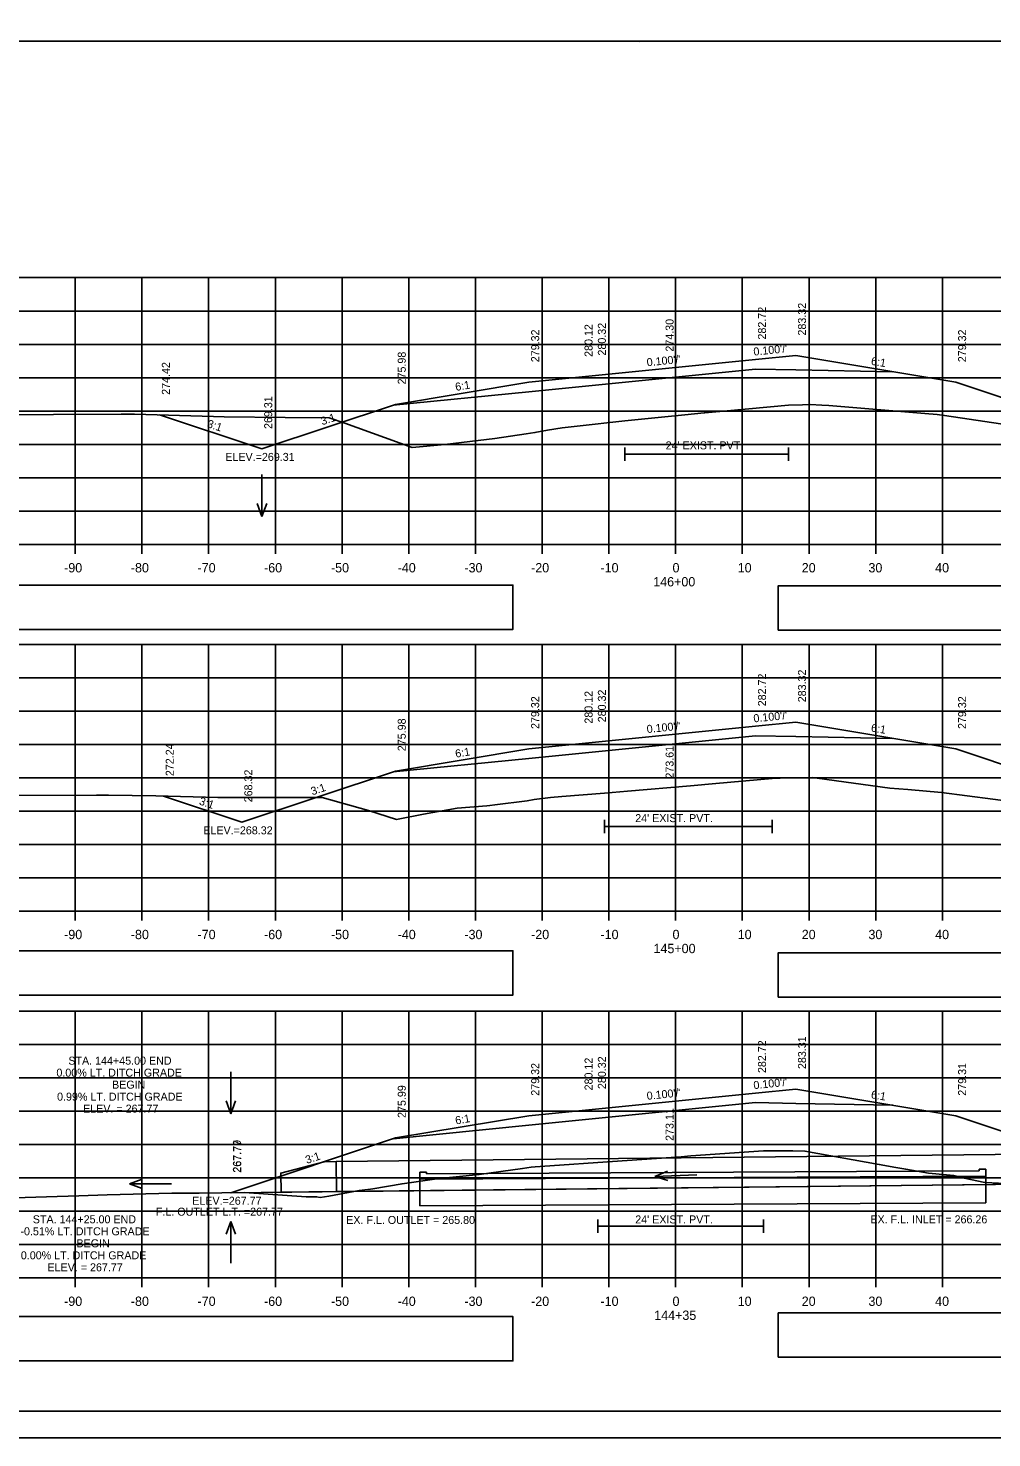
# Model space of a CAD drawing. Extents: x 285 to 4233, y -659 to 3710.
# Drawn here: x 442.2 to 586.7, y 2962.9 to 3174.3 of the extents above; entities that cross this region are included whole.
import ezdxf

# ---------------------------------------------------------------- set-up
doc = ezdxf.new("R2010")
doc.units = 0
for name, color, linetype in [('R_Alt Surface', 7, 'Continuous'), ('R_Axis', 7, 'Continuous'), ('R_Axis Annot', 7, 'Continuous'), ('R_Border', 7, 'Continuous'), ('R_Exist Surface', 7, 'Continuous'), ('R_Fin Surface', 7, 'Continuous'), ('R_Grid', 7, 'Continuous'), ('R_No Plot', 7, 'Continuous'), ('R_Proposed Const Limits', 7, 'Continuous'), ('R_Water', 7, 'Continuous'), ('R_Water Annot', 7, 'Continuous'), ('R_Xsect Elev', 7, 'Continuous'), ('R_Xsect Slope', 7, 'Continuous')]:
    doc.layers.add(name, color=color, linetype=linetype)

msp = doc.modelspace()

# ---------------------------------------------------------------- linework, layer by layer
at = {"layer": 'R_Alt Surface'}
for points in [[(496.92, 3117.75), (517.28, 3119.78), (525.28, 3120.58), (551.28, 3123.18), (551.28, 3123.18), (557.28, 3123.06), (571.85, 3122.77)], [(531.65, 3111.42), (531.65, 3109.42)], [(531.65, 3110.42), (556.22, 3110.42)], [(556.22, 3111.42), (556.22, 3109.42)], [(496.92, 3062.75), (517.28, 3064.78), (525.28, 3065.58), (551.28, 3068.18), (551.28, 3068.18), (557.28, 3068.06), (571.85, 3067.77)], [(528.63, 3055.59), (528.63, 3053.59)], [(528.63, 3054.59), (553.74, 3054.59)], [(553.74, 3055.59), (553.74, 3053.59)], [(496.93, 3007.75), (517.28, 3009.79), (525.28, 3010.59), (551.28, 3013.18), (551.28, 3013.18), (557.28, 3013.06), (571.84, 3012.77)], [(527.64, 2995.63), (527.64, 2993.63)], [(552.47, 2995.63), (552.47, 2993.63)], [(527.64, 2994.63), (552.47, 2994.63)]]:
    msp.add_lwpolyline(points, dxfattribs=at)
at = {"layer": 'R_Axis'}
for p, q in [((389.28, 3096.88), (689.28, 3096.88)), ((449.28, 3095.48), (449.28, 3096.88)), ((459.28, 3095.48), (459.28, 3096.88)), ((469.28, 3095.48), (469.28, 3096.88)), ((479.28, 3095.48), (479.28, 3096.88)), ((489.28, 3095.48), (489.28, 3096.88)), ((499.28, 3095.48), (499.28, 3096.88)), ((509.28, 3095.48), (509.28, 3096.88)), ((519.28, 3095.48), (519.28, 3096.88)), ((529.28, 3095.48), (529.28, 3096.88)), ((539.28, 3095.48), (539.28, 3096.88)), ((549.28, 3095.48), (549.28, 3096.88)), ((559.28, 3095.48), (559.28, 3096.88)), ((569.28, 3095.48), (569.28, 3096.88)), ((579.28, 3095.48), (579.28, 3096.88)), ((389.28, 3041.88), (689.28, 3041.88)), ((449.28, 3040.48), (449.28, 3041.88)), ((459.28, 3040.48), (459.28, 3041.88)), ((469.28, 3040.48), (469.28, 3041.88)), ((479.28, 3040.48), (479.28, 3041.88)), ((489.28, 3040.48), (489.28, 3041.88)), ((499.28, 3040.48), (499.28, 3041.88)), ((509.28, 3040.48), (509.28, 3041.88)), ((519.28, 3040.48), (519.28, 3041.88)), ((529.28, 3040.48), (529.28, 3041.88)), ((539.28, 3040.48), (539.28, 3041.88)), ((549.28, 3040.48), (549.28, 3041.88)), ((559.28, 3040.48), (559.28, 3041.88)), ((569.28, 3040.48), (569.28, 3041.88)), ((579.28, 3040.48), (579.28, 3041.88)), ((389.28, 2986.88), (689.28, 2986.88)), ((449.28, 2985.48), (449.28, 2986.88)), ((459.28, 2985.48), (459.28, 2986.88)), ((469.28, 2985.48), (469.28, 2986.88)), ((479.28, 2985.48), (479.28, 2986.88)), ((489.28, 2985.48), (489.28, 2986.88)), ((499.28, 2985.48), (499.28, 2986.88)), ((509.28, 2985.48), (509.28, 2986.88)), ((519.28, 2985.48), (519.28, 2986.88)), ((529.28, 2985.48), (529.28, 2986.88)), ((539.28, 2985.48), (539.28, 2986.88)), ((549.28, 2985.48), (549.28, 2986.88)), ((559.28, 2985.48), (559.28, 2986.88)), ((569.28, 2985.48), (569.28, 2986.88)), ((579.28, 2985.48), (579.28, 2986.88))]:
    msp.add_line(p, q, dxfattribs=at)
at = {"layer": 'R_Axis Annot'}
for points in [[(387.56, 3084.14), (514.89, 3084.14), (514.89, 3090.79), (387.56, 3090.79)], [(554.67, 3084.04), (695.04, 3084.04), (695.04, 3090.69), (554.67, 3090.69)], [(387.56, 3029.3), (514.89, 3029.3), (514.89, 3035.95), (387.56, 3035.95)], [(554.67, 3029), (695.04, 3029), (695.04, 3035.65), (554.67, 3035.65)], [(387.56, 2974.43), (514.89, 2974.43), (514.89, 2981.08), (387.56, 2981.08)], [(554.67, 2974.97), (695.04, 2974.97), (695.04, 2981.62), (554.67, 2981.62)]]:
    msp.add_lwpolyline(points, close=True, dxfattribs=at)
at = {"layer": 'R_Border'}
for p, q in [((381.28, 3172.34), (697.46, 3172.34)), ((533.8, 3172.08), (533.8, 3172.08)), ((533.8, 3172.08), (533.8, 3172.08)), ((697.46, 2966.88), (381.28, 2966.88))]:
    msp.add_line(p, q, dxfattribs=at)
at = {"layer": 'R_Exist Surface'}
for points in [[(429.84, 3116.2), (446.01, 3116.34), (456.19, 3116.39), (458.15, 3116.43), (469.99, 3116.05), (471.63, 3116.03), (480.75, 3115.93), (487.33, 3115.88), (489.69, 3115.05), (499.77, 3111.42), (504.7, 3111.87), (512.18, 3112.76), (516.87, 3113.44), (518.18, 3113.66), (520.09, 3113.99), (522.3, 3114.35), (524.51, 3114.6), (531.65, 3115.42), (540.66, 3116.32), (543.56, 3116.61), (543.65, 3116.61), (547.03, 3116.92), (556.22, 3117.75), (558.32, 3117.83), (559.45, 3117.87), (561.2, 3117.77), (562.25, 3117.73), (576.63, 3116.5), (578.51, 3116.34), (579.57, 3116.19), (595.38, 3113.86)], [(434.61, 3059.23), (452.48, 3059.29), (454.25, 3059.29), (461.36, 3059.15), (470.66, 3058.94), (478.63, 3058.92), (486.29, 3058.9), (493.22, 3056.96), (497.45, 3055.63), (501.49, 3056.4), (506.55, 3057.31), (510.97, 3057.67), (511.41, 3057.71), (512.19, 3057.81), (517.03, 3058.44), (518.1, 3058.6), (520.55, 3058.94), (522.21, 3059.08), (528.63, 3059.59), (532.09, 3059.88), (541.51, 3060.69), (545.29, 3061.01), (553.74, 3061.77), (554.96, 3061.8), (557.46, 3061.87), (559.87, 3061.9), (560.1, 3061.89), (560.52, 3061.84), (571.4, 3060.34), (574.11, 3060.11), (579.16, 3059.67), (590.66, 3058.19)], [(438.53, 2998.82), (449.83, 2999.18), (454.08, 2999.35), (463.74, 2999.6), (467.86, 2999.61), (474.68, 2999.7), (483.92, 2999.06), (485.45, 2999.06), (486.02, 2998.95), (487.29, 2999.15), (491.84, 2999.98), (493.54, 3000.18), (493.91, 3000.26), (498.29, 3001), (503.15, 3001.69), (503.42, 3001.73), (509.85, 3002.39), (516.31, 3003.3), (517.62, 3003.47), (518.23, 3003.55), (521.9, 3003.8), (527.64, 3004.2), (538.6, 3004.94), (540.13, 3005.06), (541.55, 3005.17), (552.47, 3005.92), (552.95, 3005.93), (555.92, 3005.94), (556.87, 3005.94), (558.66, 3005.89), (569.82, 3003.9), (572.31, 3003.44), (573.79, 3003.18), (577.21, 3002.6), (579.88, 3002.33), (580.98, 3002.23), (582.52, 3001.86), (585.64, 3001.19), (588.72, 3001.06)]]:
    msp.add_lwpolyline(points, dxfattribs=at)
at = {"layer": 'R_Fin Surface'}
for points in [[(461.92, 3116.31), (477.26, 3111.19), (497.28, 3117.87), (517.28, 3121.2), (525.28, 3122), (527.28, 3122.2), (551.28, 3124.6), (557.28, 3125.2), (581.28, 3121.2), (594.59, 3116.76)], [(462.5, 3059.13), (474.28, 3055.2), (497.28, 3062.87), (517.28, 3066.2), (525.28, 3067), (527.28, 3067.2), (551.28, 3069.6), (557.28, 3070.2), (581.28, 3066.2), (603.84, 3058.68)], [(472.57, 2999.67), (472.63, 2999.65), (497.28, 3007.87), (517.28, 3011.2), (525.28, 3012), (527.28, 3012.2), (551.28, 3014.6), (557.28, 3015.2), (581.28, 3011.2), (585.63, 3009.75), (611.47, 3001.13)]]:
    msp.add_lwpolyline(points, dxfattribs=at)
at = {"layer": 'R_Grid'}
for p, q in [((389.28, 3136.88), (689.28, 3136.88)), ((449.28, 3096.88), (449.28, 3136.88)), ((459.28, 3096.88), (459.28, 3136.88)), ((469.28, 3096.88), (469.28, 3136.88)), ((479.28, 3096.88), (479.28, 3136.88)), ((489.28, 3096.88), (489.28, 3136.88)), ((499.28, 3096.88), (499.28, 3136.88)), ((509.28, 3096.88), (509.28, 3136.88)), ((519.28, 3096.88), (519.28, 3136.88)), ((529.28, 3096.88), (529.28, 3136.88)), ((539.28, 3096.88), (539.28, 3136.88)), ((549.28, 3096.88), (549.28, 3136.88)), ((559.28, 3096.88), (559.28, 3136.88)), ((569.28, 3096.88), (569.28, 3136.88)), ((579.28, 3096.88), (579.28, 3136.88)), ((389.28, 3131.88), (689.28, 3131.88)), ((389.28, 3126.88), (689.28, 3126.88)), ((389.28, 3121.88), (689.28, 3121.88)), ((389.28, 3116.88), (689.28, 3116.88)), ((389.28, 3111.88), (689.28, 3111.88)), ((389.28, 3106.88), (689.28, 3106.88)), ((389.28, 3101.88), (689.28, 3101.88)), ((389.28, 3096.88), (689.28, 3096.88)), ((389.28, 3081.88), (689.28, 3081.88)), ((449.28, 3041.88), (449.28, 3081.88)), ((459.28, 3041.88), (459.28, 3081.88)), ((469.28, 3041.88), (469.28, 3081.88)), ((479.28, 3041.88), (479.28, 3081.88)), ((489.28, 3041.88), (489.28, 3081.88)), ((499.28, 3041.88), (499.28, 3081.88)), ((509.28, 3041.88), (509.28, 3081.88)), ((519.28, 3041.88), (519.28, 3081.88)), ((529.28, 3041.88), (529.28, 3081.88)), ((539.28, 3041.88), (539.28, 3081.88)), ((549.28, 3041.88), (549.28, 3081.88)), ((559.28, 3041.88), (559.28, 3081.88)), ((569.28, 3041.88), (569.28, 3081.88)), ((579.28, 3041.88), (579.28, 3081.88)), ((389.28, 3076.88), (689.28, 3076.88)), ((389.28, 3071.88), (689.28, 3071.88)), ((389.28, 3066.88), (689.28, 3066.88)), ((389.28, 3061.88), (689.28, 3061.88)), ((389.28, 3056.88), (689.28, 3056.88)), ((389.28, 3051.88), (689.28, 3051.88)), ((389.28, 3046.88), (689.28, 3046.88)), ((389.28, 3041.88), (689.28, 3041.88)), ((389.28, 3026.88), (689.28, 3026.88)), ((449.28, 2986.88), (449.28, 3026.88)), ((459.28, 2986.88), (459.28, 3026.88)), ((469.28, 2986.88), (469.28, 3026.88)), ((479.28, 2986.88), (479.28, 3026.88)), ((489.28, 2986.88), (489.28, 3026.88)), ((499.28, 2986.88), (499.28, 3026.88)), ((509.28, 2986.88), (509.28, 3026.88)), ((519.28, 2986.88), (519.28, 3026.88)), ((529.28, 2986.88), (529.28, 3026.88)), ((539.28, 2986.88), (539.28, 3026.88)), ((549.28, 2986.88), (549.28, 3026.88)), ((559.28, 2986.88), (559.28, 3026.88)), ((569.28, 2986.88), (569.28, 3026.88)), ((579.28, 2986.88), (579.28, 3026.88)), ((389.28, 3021.88), (689.28, 3021.88)), ((389.28, 3016.88), (689.28, 3016.88)), ((389.28, 3011.88), (689.28, 3011.88)), ((389.28, 3006.88), (689.28, 3006.88)), ((389.28, 3001.88), (689.28, 3001.88)), ((389.28, 2996.88), (689.28, 2996.88)), ((389.28, 2991.88), (689.28, 2991.88)), ((389.28, 2986.88), (689.28, 2986.88))]:
    msp.add_line(p, q, dxfattribs=at)
at = {"layer": 'R_No Plot'}
msp.add_line((368.88, 2962.91), (702.21, 2962.91), dxfattribs=at)
for points in [[(368.87, 3176.24), (702.21, 3176.24), (702.21, 2962.9), (368.87, 2962.9)], [(615.2, 3172.34), (634.82, 3172.34), (634.82, 3162.46), (650.93, 3162.46), (674.13, 3162.46), (674.25, 3134.31), (697.46, 3134.31), (697.46, 2966.88), (381.28, 2966.88), (381.28, 3172.34)]]:
    msp.add_lwpolyline(points, close=True, dxfattribs=at)
at = {"layer": 'R_Proposed Const Limits'}
for points in [[(551.28, 3124.6), (551.28, 3124.6), (551.28, 3124.6)], [(527.28, 3122.2), (527.28, 3122.2), (527.28, 3122.2)], [(551.28, 3069.6), (551.28, 3069.6), (551.28, 3069.6)], [(527.28, 3067.2), (527.28, 3067.2), (527.28, 3067.2)]]:
    msp.add_lwpolyline(points, close=True, dxfattribs=at)
for points in [[(551.28, 3014.6), (551.28, 3014.6), (551.28, 3014.6), (551.28, 3014.6), (551.28, 3014.6), (551.28, 3014.6)], [(527.28, 3012.25), (527.28, 3012.23), (527.28, 3012.23), (527.28, 3012.2), (527.28, 3012.2), (527.28, 3012.2), (527.28, 3012.2)]]:
    msp.add_lwpolyline(points, dxfattribs=at)
at = {"layer": 'R_Water'}
for p, q in [((501.94, 3002.73), (500.94, 3002.73)), ((500.94, 3002.73), (500.94, 2997.69)), ((585.8, 3002.14), (500.95, 3001.68)), ((584.79, 3002.93), (501.94, 3002.48)), ((501.94, 3002.73), (501.94, 3002.48)), ((584.79, 3003.18), (584.79, 3002.93)), ((584.79, 3003.18), (585.79, 3003.18)), ((585.79, 3003.18), (585.8, 2998.14)), ((611.47, 3001.13), (472.63, 2999.65)), ((585.8, 2998.14), (500.95, 2997.68))]:
    msp.add_line(p, q, dxfattribs=at)
for points in [[(488.41, 3004.32), (488.46, 2999.82), (480.13, 2999.73), (480.1, 3002.61), (486.58, 3004.3)], [(488.46, 2999.82), (596.61, 3000.98), (596.56, 3005.48), (488.41, 3004.32)]]:
    msp.add_lwpolyline(points, close=True, dxfattribs=at)
at = {"layer": 'R_Water Annot'}
for p, q in [((477.28, 3107.37), (477.28, 3101.08)), ((477.28, 3101.08), (476.58, 3103)), ((477.28, 3101.08), (477.98, 3103)), ((472.6, 3017.79), (472.6, 3011.5)), ((472.6, 3011.5), (471.9, 3013.43)), ((472.6, 3011.5), (473.3, 3013.43)), ((536.17, 3002.1), (538.06, 3002.87)), ((542.45, 3002.34), (536.17, 3002.1)), ((536.17, 3002.1), (538.12, 3001.47)), ((457.41, 3000.99), (459.33, 3001.69)), ((463.69, 3000.99), (457.41, 3000.99)), ((457.41, 3000.99), (459.33, 3000.29)), ((472.6, 2995.36), (471.9, 2993.43)), ((472.6, 2989.07), (472.6, 2995.36)), ((472.6, 2995.36), (473.3, 2993.43))]:
    msp.add_line(p, q, dxfattribs=at)
at = {"layer": 'R_Xsect Elev'}
for p, q in [((539.28, 3116.18), (539.28, 3131.77)), ((539.28, 3060.5), (539.28, 3066.71)), ((539.28, 3004.99), (539.28, 3011.75))]:
    msp.add_line(p, q, dxfattribs=at)

# ---------------------------------------------------------------- texts
at = {"layer": 'R_Axis Annot'}
for s, p in [('-90', (447.62, 3092.68)), ('-80', (457.62, 3092.68)), ('-70', (467.62, 3092.68)), ('-60', (477.59, 3092.68)), ('-50', (487.62, 3092.68)), ('-40', (497.62, 3092.68)), ('-30', (507.62, 3092.68)), ('-20', (517.62, 3092.68)), ('-10', (528.02, 3092.68)), ('0', (538.82, 3092.68)), ('10', (548.59, 3092.68)), ('20', (558.19, 3092.68)), ('30', (568.19, 3092.68)), ('40', (578.19, 3092.68)), ('146+00', (535.93, 3090.58)), ('-90', (447.62, 3037.68)), ('-80', (457.62, 3037.68)), ('-70', (467.62, 3037.68)), ('-60', (477.59, 3037.68)), ('-50', (487.62, 3037.68)), ('-40', (497.62, 3037.68)), ('-30', (507.62, 3037.68)), ('-20', (517.62, 3037.68)), ('-10', (528.02, 3037.68)), ('0', (538.82, 3037.68)), ('10', (548.59, 3037.68)), ('20', (558.19, 3037.68)), ('30', (568.19, 3037.68)), ('40', (578.19, 3037.68)), ('145+00', (535.97, 3035.58)), ('-90', (447.62, 2982.68)), ('-80', (457.62, 2982.68)), ('-70', (467.62, 2982.68)), ('-60', (477.59, 2982.68)), ('-50', (487.62, 2982.68)), ('-40', (497.62, 2982.68)), ('-30', (507.62, 2982.68)), ('-20', (517.62, 2982.68)), ('-10', (528.02, 2982.68)), ('0', (538.82, 2982.68)), ('10', (548.59, 2982.68)), ('20', (558.19, 2982.68)), ('30', (568.19, 2982.68)), ('40', (578.19, 2982.68)), ('144+35', (536.08, 2980.58))]:
    msp.add_text(s, height=1.4, dxfattribs=at).set_placement(p)
at = {"layer": 'R_Water'}
for p in [(537.79, 3111.13), (533.23, 3055.23), (533.23, 2995.05)]:
    msp.add_text("24' EXIST. PVT.", height=1.2, dxfattribs=at).set_placement(p)
at = {"layer": 'R_Water Annot'}
for s, p in [('F.L. OUTLET L.T. =267.77', (461.37, 2996.21)), ('EX. F.L. OUTLET = 265.80', (489.9, 2994.97)), ('EX. F.L. INLET = 266.26', (568.48, 2995.06))]:
    msp.add_text(s, height=1.2, dxfattribs=at).set_placement(p)
at = {"layer": 'R_Xsect Elev'}
for s, p in [('283.32', (558.83, 3128.2)), ('282.72', (552.83, 3127.6)), ('279.32', (518.83, 3124.2)), ('280.12', (526.83, 3125)), ('280.32', (528.83, 3125.2)), ('274.30', (538.98, 3125.79)), ('279.32', (582.83, 3124.2)), ('275.98', (498.83, 3120.87)), ('274.42', (463.47, 3119.31)), ('269.31', (478.81, 3114.19)), ('283.32', (558.83, 3073.2)), ('282.72', (552.83, 3072.6)), ('279.32', (518.83, 3069.2)), ('280.12', (526.83, 3070)), ('280.32', (528.83, 3070.2)), ('279.32', (582.83, 3069.2)), ('275.98', (498.83, 3065.87)), ('272.24', (464.05, 3062.13)), ('273.61', (538.98, 3061.76)), ('268.32', (475.83, 3058.2)), ('283.31', (558.83, 3018.2)), ('282.72', (552.83, 3017.6)), ('279.32', (518.83, 3014.2)), ('280.12', (526.83, 3015)), ('280.32', (528.83, 3015.2)), ('279.31', (582.83, 3014.2)), ('275.99', (498.83, 3010.87)), ('273.11', (538.98, 3007.43)), ('267.79', (474.12, 3002.67)), ('267.77', (474.18, 3002.65))]:
    msp.add_text(s, height=1.2, rotation=90, dxfattribs=at).set_placement(p)
for s, p in [('ELEV.=269.31', (471.78, 3109.4)), ('ELEV.=268.32', (468.48, 3053.4)), ('STA. 144+45.00 END', (448.25, 3018.86)), ('0.00% LT. DITCH GRADE', (446.46, 3017.06)), ('0.99% LT. DITCH GRADE', (446.56, 3013.46)), ('BEGIN', (454.8, 3015.26)), ('ELEV. = 267.77', (450.46, 3011.66)), ('ELEV.=267.77', (466.82, 2997.85)), ('STA. 144+25.00 END', (442.92, 2995.07)), ('-0.51% LT. DITCH GRADE', (441.07, 2993.27)), ('BEGIN', (449.47, 2991.47)), ('0.00% LT. DITCH GRADE', (441.13, 2989.67)), ('ELEV. = 267.77', (445.12, 2987.87))]:
    msp.add_text(s, height=1.2, dxfattribs=at).set_placement(p)
at = {"layer": 'R_Xsect Slope'}
for s, rotation, p in [("0.100'/'", 5.7106, (551.01, 3125.18)), ("0.100'/'", 5.7106, (535.01, 3123.58)), ('6:1', 350.5377, (568.51, 3123.83)), ('6:1', 9.4623, (506.35, 3119.89)), ('3:1', 18.4349, (486.32, 3114.74)), ('3:1', 341.5651, (468.96, 3114.49)), ("0.100'/'", 5.7106, (551.01, 3070.18)), ("0.100'/'", 5.7106, (535.01, 3068.58)), ('6:1', 350.5377, (568.51, 3068.83)), ('6:1', 9.4623, (506.35, 3064.89)), ('3:1', 18.4349, (484.83, 3059.24)), ('3:1', 341.5651, (467.76, 3057.9)), ("0.100'/'", 5.7042, (551.01, 3015.18)), ("0.100'/'", 5.7042, (535.01, 3013.58)), ('6:1', 350.5377, (568.51, 3013.83)), ('6:1', 9.4623, (506.35, 3009.89)), ('3:1', 18.4349, (484.01, 3003.97))]:
    msp.add_text(s, height=1.2, rotation=rotation, dxfattribs=at).set_placement(p)

doc.saveas('drawing.dxf')
